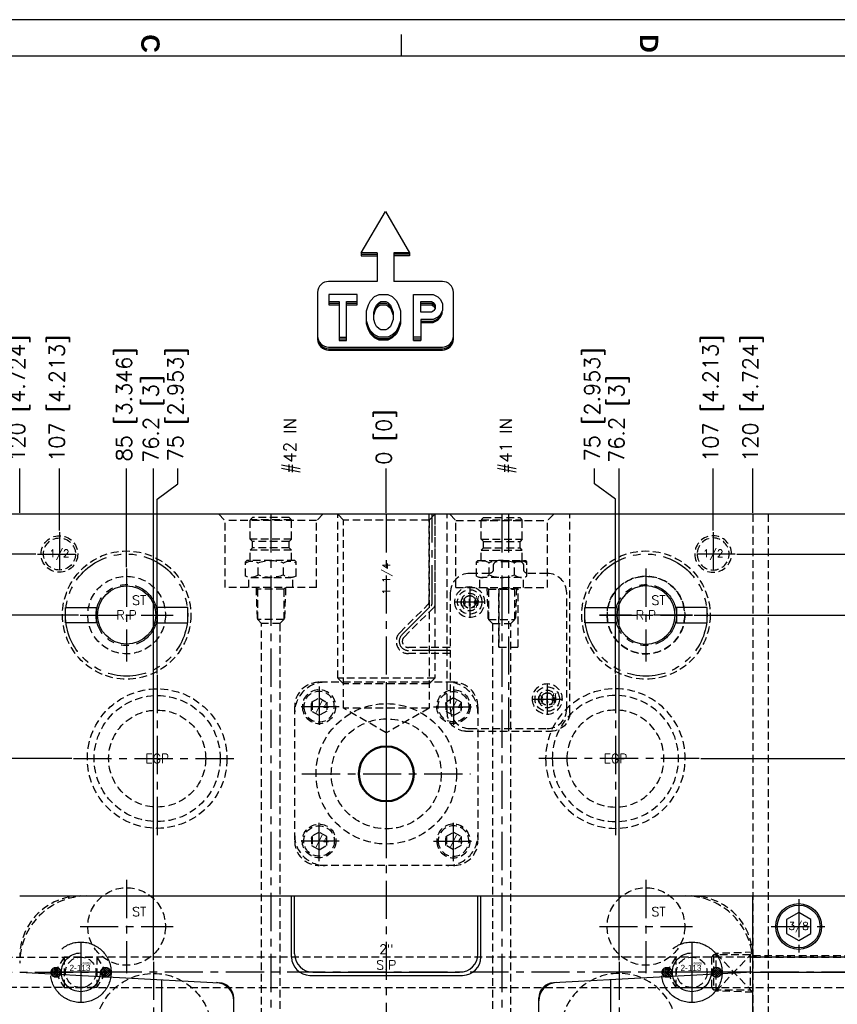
# Model space of a CAD drawing. Extents: x 2651 to 7771, y -1163 to 1075.
# Tile 288 of 490: x 4052 to 4319, y 752 to 1075. Entities that reach past the tile are written whole.
import ezdxf
from ezdxf.enums import TextEntityAlignment as Align

# ---------------------------------------------------------------- set-up
doc = ezdxf.new("R2010")
doc.units = 0
doc.header["$LTSCALE"] = 10
for name, pattern in [('CENTER', [2, 1.25, -0.25, 0.25, -0.25]), ('CNSCEN', [17, 15, -1, 0, -1]), ('CNSHID', [4, 3, -1]), ('HIDDEN', [0.375, 0.25, -0.125]), ('PHANTOM', [2.5, 1.25, -0.25, 0.25, -0.25, 0.25, -0.25])]:
    doc.linetypes.add(name, pattern=pattern)
doc.layers.get('0').update_dxf_attribs({"linetype": 'CONTINUOUS'})
doc.layers.get('Defpoints').update_dxf_attribs({"linetype": 'CONTINUOUS'})
for name, color, linetype in [('9', 3, 'CONTINUOUS'), ('BOX', 4, 'CONTINUOUS'), ('CEN', 1, 'CENTER'), ('COOL', 150, 'HIDDEN'), ('DIM', 3, 'CONTINUOUS'), ('DIVIDE', 5, 'PHANTOM'), ('HIDDEN', 6, 'HIDDEN'), ('PART', 7, 'CONTINUOUS'), ('TEXT', 4, 'CONTINUOUS'), ('WL1-HL', 4, 'CNSHID'), ('WOR1-CL', 1, 'CNSCEN'), ('WOR1-DL', 7, 'CONTINUOUS')]:
    doc.layers.add(name, color=color, linetype=linetype)
doc.layers.add('AM_4', color=7, linetype='CONTINUOUS', lineweight=50)
doc.styles.add('china', font='txt')
doc.styles.add('romanc', font='romanc.shx')
doc.styles.get("Standard").update_dxf_attribs({"font": 'romans.shx'})
doc.dimstyles.new('MM& INCH5', dxfattribs={"dimtxt": 5, "dimasz": 2.5, "dimexe": 1, "dimexo": 0.5, "dimtad": 0, "dimrnd": 1.38778e-17, "dimzin": 9, "dimdsep": 46, "dimtxsty": 'Standard', "dimblk": 'CLOSED', "dimcen": 0, "dimclrd": 3, "dimclre": 3, "dimclrt": 3, "dimazin": 2, "dimtfac": 0.75, "dimtofl": 0, "dimtmove": 0, "dimatfit": 3, "dimfxl": 0, "dimtolj": 1, "dimarcsym": 0})

# ---------------------------------------------------------------- blocks, each defined once
blk = doc.blocks.new('*U1', base_point=(705.47, 989.04))
for p, q in [((705.47, 993.66), (701.47, 991.35)), ((709.47, 991.35), (705.47, 993.66)), ((701.47, 991.35), (701.47, 986.73)), ((709.47, 986.73), (709.47, 991.35)), ((701.47, 986.73), (705.47, 984.42)), ((705.47, 984.42), (709.47, 986.73))]:
    blk.add_line(p, q)
for radius in [7.5, 7]:
    blk.add_circle((705.47, 989.04), radius)
at = {"layer": 'CEN'}
for p, q in [((705.47, 998.04), (705.47, 980.04)), ((696.47, 989.04), (714.47, 989.04))]:
    blk.add_line(p, q, dxfattribs=at)
blk = doc.blocks.new('*X15')
at = {"color": 0}
for p, q in [((823.25, 392.63), (825.03, 394.41)), ((823.36, 392.02), (823.96, 392.62)), ((823.6, 393.68), (823.98, 394.05)), ((823.6, 391.56), (824.66, 392.62)), ((823.95, 391.2), (825.37, 392.62)), ((823.96, 392.62), (825.64, 394.3)), ((824.41, 390.95), (826.08, 392.62)), ((824.66, 392.62), (826.1, 394.06)), ((825, 390.84), (826.78, 392.62)), ((825.37, 392.62), (826.46, 393.71)), ((825.97, 391.1), (826.56, 391.69)), ((826.08, 392.62), (826.71, 393.25)), ((826.78, 392.62), (826.82, 392.66)), ((841.12, 392.82), (842.7, 394.39)), ((841.17, 392.16), (841.63, 392.62)), ((841.39, 391.67), (842.34, 392.62)), ((841.63, 392.62), (843.36, 394.35)), ((841.71, 391.29), (843.05, 392.62)), ((842.14, 391), (843.75, 392.62)), ((842.34, 392.62), (843.85, 394.13)), ((842.69, 390.85), (844.46, 392.62)), ((843.05, 392.62), (844.23, 393.81)), ((843.48, 390.93), (844.58, 392.04)), ((843.75, 392.62), (844.51, 393.38)), ((844.46, 392.62), (844.67, 392.83))]:
    blk.add_line(p, q, dxfattribs=at)
blk = doc.blocks.new('113')
at = {"layer": 'WL1-HL'}
for centre, radius in [((90.98, 1693.88), 9.92), ((90.98, 1693.88), 6.35), ((82.88, 1693.88), 1.62), ((99.07, 1693.88), 1.62)]:
    blk.add_circle(centre, radius, dxfattribs=at)
at = {"layer": 'WOR1-CL'}
for p, q in [((90.98, 1703.85), (90.98, 1683.91)), ((100.95, 1693.88), (81.01, 1693.88))]:
    blk.add_line(p, q, dxfattribs=at)
at = {"layer": 'WL1-HL', "xscale": 0.9064739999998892, "yscale": 0.9064739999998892, "zscale": 0.9064739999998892}
blk.add_blockref('*X15', (-664.99, 1337.98), dxfattribs=at)
at = {"layer": '9', "style": 'china'}
blk.add_text('2-113', height=2, dxfattribs=at).set_placement((87.3, 1694.32))
at = {"layer": 'WOR1-DL', "style": 'china', "oblique": 20}
blk.add_text('ARRK', height=0.8, dxfattribs=at).set_placement((91.2, 1696.42))
blk = doc.blocks.new('*U19', base_point=(246.84, 642.04))
for radius in [6, 5.25]:
    blk.add_circle((246.84, 642.04), radius)
at = {"layer": 'CEN'}
for p, q in [((246.84, 649.24), (246.84, 634.84)), ((239.64, 642.04), (254.04, 642.04))]:
    blk.add_line(p, q, dxfattribs=at)
blk = doc.blocks.new('*U21', base_point=(1919.08, 1659.82))
at = {"layer": 'CEN'}
for p, q in [((1919.08, 1675.06), (1919.08, 1644.58)), ((1903.84, 1659.82), (1934.32, 1659.82))]:
    blk.add_line(p, q, dxfattribs=at)
at = {"layer": 'HIDDEN'}
blk.add_circle((1919.08, 1659.82), 12.7, dxfattribs=at)
at = {"layer": 'PART'}
blk.add_circle((1919.08, 1659.82), 9.53, dxfattribs=at)
blk = doc.blocks.new('*U23', base_point=(2059.08, 1167.82))
at = {"layer": 'CEN'}
for p, q in [((2059.08, 1190.68), (2059.08, 1144.96)), ((2036.22, 1167.82), (2081.94, 1167.82))]:
    blk.add_line(p, q, dxfattribs=at)
at = {"layer": 'HIDDEN'}
blk.add_circle((2059.08, 1167.82), 19.05, dxfattribs=at)
blk = doc.blocks.new('*U24', base_point=(2059.08, 1617.82))
for radius in [22.85, 20.65, 15.88]:
    blk.add_circle((2059.08, 1617.82), radius)
at = {"layer": 'CEN'}
for p, q in [((2059.08, 1645.24), (2059.08, 1590.4)), ((2031.66, 1617.82), (2086.5, 1617.82))]:
    blk.add_line(p, q, dxfattribs=at)
blk = doc.blocks.new('A$C3FB17615')
at = {"layer": 'CEN'}
for p, q in [((0, 15.24), (0, -15.24)), ((-15.24, 0), (15.24, 0))]:
    blk.add_line(p, q, dxfattribs=at)
at = {"layer": 'HIDDEN', "color": 110}
blk.add_circle((0, 0), 12.7, dxfattribs=at)
at = {"layer": 'TEXT'}
blk.add_text('ST', height=3, dxfattribs=at).set_placement((1.8, 3.36))
blk = doc.blocks.new('A$C56154FA4')
at = {"layer": 'CEN'}
for p, q in [((-25, -29.19), (-25, 0)), ((0, 0), (0, -71)), ((-12.7, -23.9), (-12.7, -33.5)), ((-17.5, -28.7), (-7.9, -28.7)), ((-34.88, -39.48), (-25.29, -29.89)), ((-19.05, -44.6), (-32.76, -44.6)), ((12.7, -55.7), (12.7, -65.3)), ((7.9, -60.5), (17.5, -60.5))]:
    blk.add_line(p, q, dxfattribs=at)
for centre, radius, start, end in [((-26, -29.19), 1, 315, 0), ((-32.76, -41.6), 3, 135, 270)]:
    blk.add_arc(centre, radius, start, end, dxfattribs=at)
at = {"layer": 'HIDDEN'}
for p, q in [((-26, -28.77), (-26, 0)), ((-24, -29.6), (-24, 0)), ((-20.05, -65), (-20.05, 0)), ((20.05, -65), (20.05, 0)), ((3.73, -15.54), (-3.73, -15.54)), ((-5, -16.81), (-5, -18.08)), ((5, -18.08), (5, -16.81)), ((-6.27, -19.35), (-12.7, -19.35)), ((12.7, -19.35), (6.27, -19.35)), ((-19.05, -25.7), (-19.05, -63.8)), ((-3.18, -24.43), (-3.18, -43.48)), ((3.17, -24.43), (-3.18, -24.43)), ((-3.15, -43.48), (-3.15, -24.43)), ((3.15, -43.48), (3.15, -24.43)), ((3.17, -43.48), (3.17, -24.43)), ((19.05, -63.8), (19.05, -25.7)), ((-35.59, -38.77), (-26.29, -29.48)), ((-34.17, -40.19), (-24.29, -30.31)), ((-19.05, -43.6), (-32.76, -43.6)), ((-3.18, -43.48), (3.17, -43.48)), ((-19.05, -45.6), (-32.76, -45.6)), ((-12.7, -70.15), (12.7, -70.15)), ((-14.05, -71), (14.05, -71))]:
    blk.add_line(p, q, dxfattribs=at)
at = {"layer": 'HIDDEN', "extrusion": (0, 0, -1)}
for centre, radius in [((12.7, -28.75), 4.95), ((12.7, -28.75), 2.81), ((12.7, -28.7), 2), ((-12.7, -60.5), 4.95), ((-12.7, -60.5), 2.81), ((-12.7, -60.5), 2)]:
    blk.add_circle(centre, radius, dxfattribs=at)
at = {"layer": 'HIDDEN'}
for centre, radius in [((-12.7, -28.7), 4), ((-12.7, -28.7), 2), ((12.7, -60.5), 4), ((12.7, -60.5), 2)]:
    blk.add_circle(centre, radius, dxfattribs=at)
for centre, radius, start, end in [((-3.73, -16.81), 1.27, 90, 180), ((3.73, -16.81), 1.27, 0, 90), ((-12.7, -25.7), 6.35, 90, 180), ((12.7, -25.7), 6.35, 360, 90), ((-27, -28.77), 1, 315, 0), ((-25, -29.6), 1, 315, 0), ((-32.76, -41.6), 4, 135, 270), ((-32.76, -41.6), 2, 135, 270), ((-12.7, -63.8), 6.35, 180, 270), ((12.7, -63.8), 6.35, 270, 0)]:
    blk.add_arc(centre, radius, start, end, dxfattribs=at)
at = {"layer": 'HIDDEN', "extrusion": (0, 0, -1)}
for centre, radius, start, end in [((6.27, -18.08), 1.27, 180, 270), ((-6.27, -18.08), 1.27, 270, 0), ((14.05, -65), 6, 270, 0), ((-14.05, -65), 6, 180, 270)]:
    blk.add_arc(centre, radius, start, end, dxfattribs=at)
at = {"layer": 'TEXT'}
for p in [(-12.7, -28.7), (12.7, -60.5)]:
    blk.add_text('#10', height=2.5, rotation=180, dxfattribs=at).set_placement(p, align=Align.MIDDLE)
blk = doc.blocks.new('FDSFG')
at = {"color": 4}
blk.add_line((2354.35, 1250.01), (2354.35, 1256.01), dxfattribs=at)
at = {"layer": 'BOX', "color": 3}
for points in [[(1944.35, 1260.01), (1944.35, 120.01), (2764.35, 120.01), (2764.35, 1260.01)], [(1954.35, 1250.01), (1954.35, 130.01), (2754.35, 130.01), (2754.35, 1250.01)]]:
    blk.add_lwpolyline(points, close=True, dxfattribs=at)
at = {"color": 4, "char_height": 5, "attachment_point": 1, "rotation": 270}
for s, insert in [('{\\fArial|b1|i0|c0|p34;\\C6;C}', (2288.35, 1256.01)), ('{\\fArial|b1|i0|c0|p34;\\C6;D}', (2424.35, 1256.01))]:
    blk.add_mtext_dynamic_manual_height_columns(s, width=6, gutter_width=12.5, heights=[0], dxfattribs=dict(at, insert=insert))
blk = doc.blocks.new('A$C35902FFC')
at = {"layer": 'DIM'}
for p, q in [((-5.88, 20.49), (-1.93, 27.27)), ((-1.93, 27.27), (2.02, 20.49)), ((-5.88, 20.49), (-5.88, 20.01)), ((-3.31, 20.49), (-5.88, 20.49)), ((-5.88, 20.25), (-3.31, 20.25)), ((-5.88, 20.01), (-3.31, 20.01)), ((-3.31, 20.49), (-3.31, 15.8)), ((2.02, 20.49), (-0.55, 20.49)), ((-0.55, 20.49), (-0.55, 15.8)), ((2.02, 20.25), (-0.55, 20.25)), ((2.02, 20.01), (-0.55, 20.01)), ((2.02, 20.49), (2.02, 20.01)), ((-3.31, 15.8), (-11.23, 15.8)), ((7.38, 15.8), (-0.55, 15.8)), ((-13.03, 14), (-13.03, 6.35)), ((-6.54, 13.69), (-11.22, 13.69)), ((-11.22, 13.69), (-11.22, 11.98)), ((-6.54, 11.98), (-6.54, 13.69)), ((2.68, 6.15), (2.68, 13.69)), ((2.68, 13.69), (5.87, 13.69)), ((5.87, 13.69), (6.63, 13.3)), ((6.63, 13.3), (7, 12.9)), ((7, 12.9), (7.38, 12.18)), ((9.18, 6.35), (9.18, 14)), ((-11.22, 12.49), (-9.48, 12.49)), ((-11.22, 12.25), (-9.48, 12.25)), ((-11.22, 11.98), (-9.48, 11.98)), ((-9.48, 12.49), (-9.48, 6.15)), ((-8.28, 12.49), (-6.54, 12.49)), ((-8.28, 6.15), (-8.28, 12.49)), ((-8.28, 12.25), (-6.54, 12.25)), ((-8.28, 11.98), (-6.54, 11.98)), ((3.88, 12.49), (5.58, 12.49)), ((3.88, 10.76), (3.88, 12.49)), ((3.88, 12.25), (5.58, 12.25)), ((3.88, 11.98), (5.58, 11.98)), ((5.58, 12.49), (5.9, 12.33)), ((5.58, 12.25), (5.9, 12.09)), ((5.58, 11.98), (5.9, 11.82)), ((5.9, 12.33), (6.01, 12.21)), ((5.9, 12.09), (6.01, 11.97)), ((5.9, 11.82), (6.01, 11.7)), ((6.01, 12.21), (6.18, 11.89)), ((6.01, 11.97), (6.18, 11.65)), ((6.01, 11.7), (6.18, 11.38)), ((6.18, 11.36), (6.01, 11.04)), ((6.18, 11.89), (6.18, 11.36)), ((7.38, 12.18), (7.38, 11.07)), ((5.58, 10.76), (3.88, 10.76)), ((5.9, 10.92), (5.58, 10.76)), ((6.63, 9.94), (5.87, 9.56)), ((6.01, 11.04), (5.9, 10.92)), ((7, 10.35), (6.63, 9.94)), ((7.38, 11.07), (7, 10.35)), ((5.87, 9.56), (3.88, 9.56)), ((3.88, 9.56), (3.88, 6.15)), ((-9.48, 6.66), (-8.28, 6.66)), ((3.88, 6.66), (2.68, 6.66)), ((-11.23, 5.06), (7.38, 5.06)), ((-9.48, 6.42), (-8.28, 6.42)), ((-9.48, 6.15), (-8.28, 6.15)), ((2.68, 6.42), (3.88, 6.42)), ((2.68, 6.15), (3.88, 6.15)), ((-11.23, 4.79), (7.38, 4.79)), ((-11.23, 4.55), (7.38, 4.55))]:
    blk.add_line(p, q, dxfattribs=at)
for points in [[(-1.56, 6.66), (-2.94, 6.66), (-3.7, 7.04), (-4.37, 7.74), (-4.71, 8.39), (-5.04, 9.37), (-5.04, 10.98), (-4.71, 11.95), (-4.37, 12.63), (-3.7, 13.31), (-2.94, 13.69), (-1.56, 13.69), (-0.83, 13.31), (-0.13, 12.63), (0.19, 11.94), (0.52, 10.98), (0.52, 9.37), (0.19, 8.4), (-0.13, 7.74), (-0.83, 7.04)], [(-1.85, 7.86), (-2.66, 7.86), (-2.98, 8.02), (-3.39, 8.44), (-3.61, 8.87), (-3.85, 9.57), (-3.85, 10.78), (-3.61, 11.48), (-3.39, 11.92), (-2.99, 12.32), (-2.66, 12.49), (-1.85, 12.49), (-1.54, 12.33), (-1.12, 11.93), (-0.92, 11.49), (-0.68, 10.78), (-0.68, 9.57), (-0.92, 8.86), (-1.12, 8.44), (-1.54, 8.02)]]:
    blk.add_lwpolyline(points, close=True, dxfattribs=at)
for points in [[(-3.85, 9.82), (-3.85, 10.52), (-3.61, 11.23), (-3.39, 11.67), (-2.99, 12.07), (-2.66, 12.23), (-1.85, 12.23), (-1.54, 12.07), (-1.12, 11.67), (-0.92, 11.24), (-0.68, 10.52), (-0.68, 9.82)], [(-3.85, 9.58), (-3.85, 10.28), (-3.61, 10.99), (-3.39, 11.43), (-2.99, 11.83), (-2.66, 11.99), (-1.85, 11.99), (-1.54, 11.83), (-1.12, 11.43), (-0.92, 11), (-0.68, 10.28), (-0.68, 9.58)], [(7.38, 11.67), (7.38, 11.07)], [(-1.56, 6.4), (-2.94, 6.4), (-3.7, 6.78), (-4.37, 7.48), (-4.71, 8.14), (-5.04, 9.11), (-5.04, 10.21)], [(-1.56, 6.16), (-2.94, 6.16), (-3.7, 6.54), (-4.37, 7.24), (-4.71, 7.9), (-5.04, 8.87), (-5.04, 9.97)], [(0.52, 10.21), (0.52, 9.11), (0.19, 8.15), (-0.13, 7.48), (-0.83, 6.78), (-1.56, 6.4)], [(0.52, 9.97), (0.52, 8.87), (0.19, 7.91), (-0.13, 7.24), (-0.83, 6.54), (-1.56, 6.16)], [(3.88, 9.32), (5.87, 9.32), (6.63, 9.7), (7, 10.11), (7.38, 10.83)], [(3.88, 9.08), (5.87, 9.08), (6.63, 9.46), (7, 9.87), (7.38, 10.59)]]:
    blk.add_lwpolyline(points, dxfattribs=at)
for centre, start, end in [((-11.23, 14), 90, 180), ((7.38, 14), 0, 90), ((-11.23, 6.86), 180, 270), ((-11.23, 6.59), 180, 270), ((7.38, 6.86), 270, 0), ((7.38, 6.59), 270, 0), ((-11.23, 6.35), 180, 270), ((7.38, 6.35), 270, 0)]:
    blk.add_arc(centre, 1.8, start, end, dxfattribs=at)
blk = doc.blocks.new('*D108')
at = {"layer": 'Defpoints', "color": 0}
for p in [(4171.68, 927.64), (4171.68, 912.64), (4171.68, 387.64)]:
    blk.add_point(p, dxfattribs=at)
at = {"layer": 'DIM', "color": 3, "lineweight": -2}
blk.add_line((4171.68, 913.14), (4171.68, 927.64), dxfattribs=at)
at = {"layer": 'DIM', "color": 3, "insert": (4171.68, 937.91), "char_height": 5, "attachment_point": 5, "rotation": 90}
blk.add_mtext('\\A1;0 [0]', dxfattribs=at)
blk = doc.blocks.new('_Closed')
at = {"color": 0, "linetype": 'ByBlock', "lineweight": -2}
for p, q in [((-1, 0.17), (0, 0)), ((-1, 0.17), (-1, -0.17)), ((0, 0), (-1, -0.17)), ((0, 0), (-1, 0))]:
    blk.add_line(p, q, dxfattribs=at)
blk = doc.blocks.new('*D109')
at = {"layer": 'Defpoints', "color": 0}
for p in [(4086.68, 927.64), (4086.68, 894.88), (4171.68, 387.64)]:
    blk.add_point(p, dxfattribs=at)
at = {"layer": 'DIM', "color": 3, "lineweight": -2}
blk.add_line((4086.68, 895.38), (4086.68, 927.64), dxfattribs=at)
at = {"layer": 'DIM', "color": 3, "insert": (4086.68, 948.62), "char_height": 5, "attachment_point": 5, "rotation": 90}
blk.add_mtext('\\A1;85 [3.346]', dxfattribs=at)
blk = doc.blocks.new('*D110')
at = {"layer": 'Defpoints', "color": 0}
for p in [(4064.68, 927.64), (4064.68, 906.84), (4171.68, 387.64)]:
    blk.add_point(p, dxfattribs=at)
at = {"layer": 'DIM', "color": 3, "lineweight": -2}
blk.add_line((4064.68, 907.34), (4064.68, 927.64), dxfattribs=at)
at = {"layer": 'DIM', "color": 3, "insert": (4064.68, 950.65), "char_height": 5, "attachment_point": 5, "rotation": 90}
blk.add_mtext('\\A1;107 [4.213]', dxfattribs=at)
blk = doc.blocks.new('*D111')
at = {"layer": 'Defpoints', "color": 0}
for p in [(4051.68, 927.64), (4051.68, 912.64), (4171.68, 387.64)]:
    blk.add_point(p, dxfattribs=at)
at = {"layer": 'DIM', "color": 3, "lineweight": -2}
blk.add_line((4051.68, 913.14), (4051.68, 927.64), dxfattribs=at)
at = {"layer": 'DIM', "color": 3, "insert": (4051.68, 950.65), "char_height": 5, "attachment_point": 5, "rotation": 90}
blk.add_mtext('\\A1;120 [4.724]', dxfattribs=at)
blk = doc.blocks.new('*D112')
at = {"layer": 'Defpoints', "color": 0}
for p in [(3974.68, 927.64), (3974.68, 892.82), (4171.68, 387.64)]:
    blk.add_point(p, dxfattribs=at)
at = {"layer": 'DIM', "color": 3, "lineweight": -2}
blk.add_line((3974.68, 893.32), (3974.68, 927.64), dxfattribs=at)
at = {"layer": 'DIM', "color": 3, "insert": (3974.68, 950.65), "char_height": 5, "attachment_point": 5, "rotation": 90}
blk.add_mtext('\\A1;197 [7.756]', dxfattribs=at)
blk = doc.blocks.new('*D113')
at = {"layer": 'Defpoints', "color": 0}
for p in [(3966.68, 927.64), (3971.68, 807.17), (4171.68, 387.64)]:
    blk.add_point(p, dxfattribs=at)
at = {"layer": 'DIM', "color": 3, "lineweight": -2}
for p, q in [((3966.68, 922.64), (3966.68, 927.64)), ((3971.68, 917.64), (3966.68, 922.64)), ((3971.68, 807.67), (3971.68, 917.64))]:
    blk.add_line(p, q, dxfattribs=at)
at = {"layer": 'DIM', "color": 3, "insert": (3966.68, 951.01), "char_height": 5, "attachment_point": 5, "rotation": 90}
blk.add_mtext('\\A1;200 [7.874]', dxfattribs=at)
blk = doc.blocks.new('*D114')
at = {"layer": 'Defpoints', "color": 0}
for p in [(3931.68, 927.64), (3931.68, 912.64), (4171.68, 387.64)]:
    blk.add_point(p, dxfattribs=at)
at = {"layer": 'DIM', "color": 3, "lineweight": -2}
blk.add_line((3931.68, 913.14), (3931.68, 927.64), dxfattribs=at)
at = {"layer": 'DIM', "color": 3, "insert": (3931.68, 951.01), "char_height": 5, "attachment_point": 5, "rotation": 90}
blk.add_mtext('\\A1;240 [9.449]', dxfattribs=at)
blk = doc.blocks.new('*D115')
at = {"layer": 'Defpoints', "color": 0}
for p in [(3896.68, 927.64), (3896.68, 910.64), (4171.68, 387.64)]:
    blk.add_point(p, dxfattribs=at)
at = {"layer": 'DIM', "color": 3, "lineweight": -2}
blk.add_line((3896.68, 911.14), (3896.68, 927.64), dxfattribs=at)
at = {"layer": 'DIM', "color": 3, "insert": (3896.68, 953.39), "char_height": 5, "attachment_point": 5, "rotation": 90}
blk.add_mtext('\\A1;275 [10.827]', dxfattribs=at)
blk = doc.blocks.new('*D116')
at = {"layer": 'Defpoints', "color": 0}
for p in [(4278.68, 927.64), (4278.68, 906.84), (4171.68, 387.64)]:
    blk.add_point(p, dxfattribs=at)
at = {"layer": 'DIM', "color": 3, "lineweight": -2}
blk.add_line((4278.68, 907.34), (4278.68, 927.64), dxfattribs=at)
at = {"layer": 'DIM', "color": 3, "insert": (4278.68, 950.65), "char_height": 5, "attachment_point": 5, "rotation": 90}
blk.add_mtext('\\A1;107 [4.213]', dxfattribs=at)
blk = doc.blocks.new('*D117')
at = {"layer": 'Defpoints', "color": 0}
for p in [(4291.68, 927.64), (4291.68, 912.64), (4171.68, 387.64)]:
    blk.add_point(p, dxfattribs=at)
at = {"layer": 'DIM', "color": 3, "lineweight": -2}
blk.add_line((4291.68, 913.14), (4291.68, 927.64), dxfattribs=at)
at = {"layer": 'DIM', "color": 3, "insert": (4291.68, 950.65), "char_height": 5, "attachment_point": 5, "rotation": 90}
blk.add_mtext('\\A1;120 [4.724]', dxfattribs=at)
blk = doc.blocks.new('*D118')
at = {"layer": 'Defpoints', "color": 0}
for p in [(4368.68, 927.64), (4368.68, 892.82), (4171.68, 387.64)]:
    blk.add_point(p, dxfattribs=at)
at = {"layer": 'DIM', "color": 3, "lineweight": -2}
blk.add_line((4368.68, 893.32), (4368.68, 927.64), dxfattribs=at)
at = {"layer": 'DIM', "color": 3, "insert": (4368.68, 950.65), "char_height": 5, "attachment_point": 5, "rotation": 90}
blk.add_mtext('\\A1;197 [7.756]', dxfattribs=at)
blk = doc.blocks.new('*D119')
at = {"layer": 'Defpoints', "color": 0}
for p in [(4376.68, 927.64), (4371.68, 807.17), (4171.68, 387.64)]:
    blk.add_point(p, dxfattribs=at)
at = {"layer": 'DIM', "color": 3, "lineweight": -2}
for p, q in [((4376.68, 922.64), (4376.68, 927.64)), ((4371.68, 917.64), (4376.68, 922.64)), ((4371.68, 807.67), (4371.68, 917.64))]:
    blk.add_line(p, q, dxfattribs=at)
at = {"layer": 'DIM', "color": 3, "insert": (4376.68, 951.01), "char_height": 5, "attachment_point": 5, "rotation": 90}
blk.add_mtext('\\A1;200 [7.874]', dxfattribs=at)
blk = doc.blocks.new('*D120')
at = {"layer": 'Defpoints', "color": 0}
for p in [(4411.68, 927.64), (4411.68, 912.64), (4171.68, 387.64)]:
    blk.add_point(p, dxfattribs=at)
at = {"layer": 'DIM', "color": 3, "lineweight": -2}
blk.add_line((4411.68, 913.14), (4411.68, 927.64), dxfattribs=at)
at = {"layer": 'DIM', "color": 3, "insert": (4411.68, 951.01), "char_height": 5, "attachment_point": 5, "rotation": 90}
blk.add_mtext('\\A1;240 [9.449]', dxfattribs=at)
blk = doc.blocks.new('*D121')
at = {"layer": 'Defpoints', "color": 0}
for p in [(4446.68, 927.64), (4446.68, 910.64), (4171.68, 387.64)]:
    blk.add_point(p, dxfattribs=at)
at = {"layer": 'DIM', "color": 3, "lineweight": -2}
blk.add_line((4446.68, 911.14), (4446.68, 927.64), dxfattribs=at)
at = {"layer": 'DIM', "color": 3, "insert": (4446.68, 953.39), "char_height": 5, "attachment_point": 5, "rotation": 90}
blk.add_mtext('\\A1;275 [10.827]', dxfattribs=at)
blk = doc.blocks.new('*D122')
at = {"layer": 'Defpoints', "color": 0}
for p in [(3881, 912.64), (3898.68, 912.64), (4171.68, 387.64)]:
    blk.add_point(p, dxfattribs=at)
at = {"layer": 'DIM', "color": 3, "lineweight": -2}
blk.add_line((3898.18, 912.64), (3881, 912.64), dxfattribs=at)
at = {"layer": 'DIM', "color": 3, "insert": (3855.26, 912.64), "char_height": 5, "attachment_point": 5}
blk.add_mtext('\\A1;525 [20.669]', dxfattribs=at)
blk = doc.blocks.new('*D123')
at = {"layer": 'Defpoints', "color": 0}
for p in [(3857.84, 862.64), (3869.98, 862.64), (4171.68, 387.64)]:
    blk.add_point(p, dxfattribs=at)
at = {"layer": 'DIM', "color": 3, "lineweight": -2}
blk.add_line((3869.48, 862.64), (3857.84, 862.64), dxfattribs=at)
at = {"layer": 'DIM', "color": 3, "insert": (3832.1, 862.64), "char_height": 5, "attachment_point": 5}
blk.add_mtext('\\A1;475 [18.701]', dxfattribs=at)
blk = doc.blocks.new('*D124')
at = {"layer": 'Defpoints', "color": 0}
for p in [(3941.5, 859.64), (3857.84, 854.64), (4171.68, 387.64)]:
    blk.add_point(p, dxfattribs=at)
at = {"layer": 'DIM', "color": 3, "lineweight": -2}
for p, q in [((3867.84, 859.64), (3862.84, 854.64)), ((3941, 859.64), (3867.84, 859.64)), ((3862.84, 854.64), (3857.84, 854.64))]:
    blk.add_line(p, q, dxfattribs=at)
at = {"layer": 'DIM', "color": 3, "insert": (3832.1, 854.64), "char_height": 5, "attachment_point": 5}
blk.add_mtext('\\A1;472 [18.583]', dxfattribs=at)
blk = doc.blocks.new('*D125')
at = {"layer": 'Defpoints', "color": 0}
for p in [(3870.05, 797.64), (3962.16, 797.64), (4171.68, 387.64)]:
    blk.add_point(p, dxfattribs=at)
at = {"layer": 'DIM', "color": 3, "lineweight": -2}
blk.add_line((3961.66, 797.64), (3870.05, 797.64), dxfattribs=at)
at = {"layer": 'DIM', "color": 3, "insert": (3844.3, 797.64), "char_height": 5, "attachment_point": 5}
blk.add_mtext('\\A1;410 [16.142]', dxfattribs=at)
blk = doc.blocks.new('*D126')
at = {"layer": 'Defpoints', "color": 0}
for p in [(3870.05, 832.64), (4069.26, 832.64), (4171.68, 387.64)]:
    blk.add_point(p, dxfattribs=at)
at = {"layer": 'DIM', "color": 3, "lineweight": -2}
blk.add_line((4068.76, 832.64), (3870.05, 832.64), dxfattribs=at)
at = {"layer": 'DIM', "color": 3, "insert": (3846.68, 832.64), "char_height": 5, "attachment_point": 5}
blk.add_mtext('\\A1;445 [17.52]', dxfattribs=at)
blk = doc.blocks.new('*D127')
at = {"layer": 'Defpoints', "color": 0}
for p in [(3857.84, 879.64), (4071.44, 879.64), (4171.68, 387.64)]:
    blk.add_point(p, dxfattribs=at)
at = {"layer": 'DIM', "color": 3, "lineweight": -2}
blk.add_line((4070.94, 879.64), (3857.84, 879.64), dxfattribs=at)
at = {"layer": 'DIM', "color": 3, "insert": (3834.48, 879.64), "char_height": 5, "attachment_point": 5}
blk.add_mtext('\\A1;492 [19.37]', dxfattribs=at)
blk = doc.blocks.new('*D128')
at = {"layer": 'Defpoints', "color": 0}
for p in [(3857.84, 899.64), (4057.48, 899.64), (4171.68, 387.64)]:
    blk.add_point(p, dxfattribs=at)
at = {"layer": 'DIM', "color": 3, "lineweight": -2}
blk.add_line((4056.98, 899.64), (3857.84, 899.64), dxfattribs=at)
at = {"layer": 'DIM', "color": 3, "insert": (3832.1, 899.64), "char_height": 5, "attachment_point": 5}
blk.add_mtext('\\A1;512 [20.157]', dxfattribs=at)
blk = doc.blocks.new('*D130')
at = {"layer": 'Defpoints', "color": 0}
for p in [(3870.05, 762.64), (3896.68, 762.64), (4171.68, 387.64)]:
    blk.add_point(p, dxfattribs=at)
at = {"layer": 'DIM', "color": 3, "lineweight": -2}
blk.add_line((3896.18, 762.64), (3870.05, 762.64), dxfattribs=at)
at = {"layer": 'DIM', "color": 3, "insert": (3844.3, 762.64), "char_height": 5, "attachment_point": 5}
blk.add_mtext('\\A1;375 [14.764]', dxfattribs=at)
blk = doc.blocks.new('*D156')
at = {"layer": 'Defpoints', "color": 0}
for p in [(4095.48, 927.64), (4095.48, 766.1), (4171.68, 387.64)]:
    blk.add_point(p, dxfattribs=at)
at = {"layer": 'DIM', "color": 3, "lineweight": -2}
blk.add_line((4095.48, 766.6), (4095.48, 927.64), dxfattribs=at)
at = {"layer": 'DIM', "color": 3, "insert": (4095.48, 943.86), "char_height": 5, "attachment_point": 5, "rotation": 90}
blk.add_mtext('\\A1;76.2 [3]', dxfattribs=at)
blk = doc.blocks.new('*D157')
at = {"layer": 'Defpoints', "color": 0}
for p in [(4103.48, 927.64), (4096.68, 860.06), (4171.68, 387.64)]:
    blk.add_point(p, dxfattribs=at)
at = {"layer": 'DIM', "color": 3, "lineweight": -2}
for p, q in [((4103.48, 922.64), (4103.48, 927.64)), ((4096.68, 917.64), (4103.48, 922.64)), ((4096.68, 860.56), (4096.68, 917.64))]:
    blk.add_line(p, q, dxfattribs=at)
at = {"layer": 'DIM', "color": 3, "insert": (4103.48, 948.62), "char_height": 5, "attachment_point": 5, "rotation": 90}
blk.add_mtext('\\A1;75 [2.953]', dxfattribs=at)
blk = doc.blocks.new('*D158')
at = {"layer": 'Defpoints', "color": 0}
for p in [(4247.88, 927.64), (4247.88, 766.1), (4171.68, 387.64)]:
    blk.add_point(p, dxfattribs=at)
at = {"layer": 'DIM', "color": 3, "lineweight": -2}
blk.add_line((4247.88, 766.6), (4247.88, 927.64), dxfattribs=at)
at = {"layer": 'DIM', "color": 3, "insert": (4247.88, 943.86), "char_height": 5, "attachment_point": 5, "rotation": 90}
blk.add_mtext('\\A1;76.2 [3]', dxfattribs=at)
blk = doc.blocks.new('*D159')
at = {"layer": 'Defpoints', "color": 0}
for p in [(4239.88, 927.64), (4246.68, 860.06), (4171.68, 387.64)]:
    blk.add_point(p, dxfattribs=at)
at = {"layer": 'DIM', "color": 3, "lineweight": -2}
for p, q in [((4239.88, 922.64), (4239.88, 927.64)), ((4246.68, 917.64), (4239.88, 922.64)), ((4246.68, 860.56), (4246.68, 917.64))]:
    blk.add_line(p, q, dxfattribs=at)
at = {"layer": 'DIM', "color": 3, "insert": (4239.88, 948.62), "char_height": 5, "attachment_point": 5, "rotation": 90}
blk.add_mtext('\\A1;75 [2.953]', dxfattribs=at)
blk = doc.blocks.new('*D160')
at = {"layer": 'Defpoints', "color": 0}
for p in [(4381.21, 797.64), (4473.32, 797.64), (4171.68, 387.64)]:
    blk.add_point(p, dxfattribs=at)
at = {"layer": 'DIM', "color": 3, "lineweight": -2}
blk.add_line((4381.71, 797.64), (4473.32, 797.64), dxfattribs=at)
at = {"layer": 'DIM', "color": 3, "insert": (4499.07, 797.64), "char_height": 5, "attachment_point": 5}
blk.add_mtext('\\A1;410 [16.142]', dxfattribs=at)
blk = doc.blocks.new('*D161')
at = {"layer": 'Defpoints', "color": 0}
for p in [(4274.1, 832.64), (4473.32, 832.64), (4171.68, 387.64)]:
    blk.add_point(p, dxfattribs=at)
at = {"layer": 'DIM', "color": 3, "lineweight": -2}
blk.add_line((4274.6, 832.64), (4473.32, 832.64), dxfattribs=at)
at = {"layer": 'DIM', "color": 3, "insert": (4496.68, 832.64), "char_height": 5, "attachment_point": 5}
blk.add_mtext('\\A1;445 [17.52]', dxfattribs=at)
blk = doc.blocks.new('*D162')
at = {"layer": 'Defpoints', "color": 0}
for p in [(4271.92, 879.64), (4485.53, 879.64), (4171.68, 387.64)]:
    blk.add_point(p, dxfattribs=at)
at = {"layer": 'DIM', "color": 3, "lineweight": -2}
blk.add_line((4272.42, 879.64), (4485.53, 879.64), dxfattribs=at)
at = {"layer": 'DIM', "color": 3, "insert": (4508.89, 879.64), "char_height": 5, "attachment_point": 5}
blk.add_mtext('\\A1;492 [19.37]', dxfattribs=at)
blk = doc.blocks.new('*D163')
at = {"layer": 'Defpoints', "color": 0}
for p in [(4285.88, 899.64), (4485.53, 899.64), (4171.68, 387.64)]:
    blk.add_point(p, dxfattribs=at)
at = {"layer": 'DIM', "color": 3, "lineweight": -2}
blk.add_line((4286.38, 899.64), (4485.53, 899.64), dxfattribs=at)
at = {"layer": 'DIM', "color": 3, "insert": (4511.27, 899.64), "char_height": 5, "attachment_point": 5}
blk.add_mtext('\\A1;512 [20.157]', dxfattribs=at)
blk = doc.blocks.new('*D165')
at = {"layer": 'Defpoints', "color": 0}
for p in [(4446.68, 762.64), (4473.32, 762.64), (4171.68, 387.64)]:
    blk.add_point(p, dxfattribs=at)
at = {"layer": 'DIM', "color": 3, "lineweight": -2}
blk.add_line((4447.18, 762.64), (4473.32, 762.64), dxfattribs=at)
at = {"layer": 'DIM', "color": 3, "insert": (4499.07, 762.64), "char_height": 5, "attachment_point": 5}
blk.add_mtext('\\A1;375 [14.764]', dxfattribs=at)
blk = doc.blocks.new('*D190')
at = {"layer": 'Defpoints', "color": 0}
for p in [(4401.86, 859.64), (4485.53, 859.64), (4171.68, 387.64)]:
    blk.add_point(p, dxfattribs=at)
at = {"layer": 'DIM', "color": 3, "lineweight": -2}
blk.add_line((4402.36, 859.64), (4485.53, 859.64), dxfattribs=at)
at = {"layer": 'DIM', "color": 3, "insert": (4511.27, 859.64), "char_height": 5, "attachment_point": 5}
blk.add_mtext('\\A1;472 [18.583]', dxfattribs=at)
blk = doc.blocks.new('*U32', base_point=(1786.83, 913.03))
for p, q in [((1786.83, 915.91), (1784.33, 914.47)), ((1789.33, 914.47), (1786.83, 915.91)), ((1784.33, 914.47), (1784.33, 911.58)), ((1789.33, 911.58), (1789.33, 914.47)), ((1784.33, 911.58), (1786.83, 910.14)), ((1786.83, 910.14), (1789.33, 911.58))]:
    blk.add_line(p, q)
for radius in [5.5, 5]:
    blk.add_circle((1786.83, 913.03), radius)
at = {"layer": 'CEN'}
for p, q in [((1786.83, 919.63), (1786.83, 906.43)), ((1780.23, 913.03), (1793.43, 913.03))]:
    blk.add_line(p, q, dxfattribs=at)
blk = doc.blocks.new('A$C3EAE2767')
at = {"layer": 'AM_4'}
blk.add_circle((0, 0), 9, dxfattribs=at)
at = {"layer": 'CEN'}
for p, q in [((0, 27.6), (0, -27.6)), ((-27.6, 0), (27.6, 0))]:
    blk.add_line(p, q, dxfattribs=at)
at = {"layer": 'HIDDEN'}
for p, q in [((22, 30), (-22, 30)), ((-30, 22), (-30, -22)), ((30, 22), (30, -22)), ((22, -30), (-22, -30))]:
    blk.add_line(p, q, dxfattribs=at)
for radius in [23, 18]:
    blk.add_circle((0, 0), radius, dxfattribs=at)
for centre, radius, start, end in [((-20, 20), 10, 90, 180), ((-22, 22), 8, 90, 180), ((20, 20), 10, 0, 90), ((22, 22), 8, 0, 90), ((-20, -20), 10, 180, 270), ((-22, -22), 8, 180, 270), ((20, -20), 10, 270, 0), ((22, -22), 8, 270, 0)]:
    blk.add_arc(centre, radius, start, end, dxfattribs=at)
at = {"layer": 'HIDDEN', "xscale": -1}
blk.add_blockref('*U32', (-22, 22), dxfattribs=at)
at = {"layer": 'HIDDEN'}
blk.add_blockref('*U32', (22, 22), dxfattribs=at)
at = {"layer": 'HIDDEN', "rotation": 180}
blk.add_blockref('*U32', (-22, -22), dxfattribs=at)
at = {"layer": 'HIDDEN', "xscale": -1, "rotation": 180}
blk.add_blockref('*U32', (22, -22), dxfattribs=at)
at = {"layer": 'TEXT'}
for p in [(-22, 22), (22, 22), (-22, -22), (22, -22)]:
    blk.add_text('1/4', height=2.5, dxfattribs=at).set_placement(p, align=Align.MIDDLE)
blk = doc.blocks.new('A$C5AB75B32')
at = {"layer": 'DIM'}
blk.add_blockref('A$C3EAE2767', (0, 0), dxfattribs=at)
blk = doc.blocks.new('fghdddd')
at = {"layer": 'COOL'}
for p, q in [((-3460.77, 1229.38), (-3460.77, 1199.38)), ((-3460.77, 1229.38), (-3438.77, 1229.38)), ((-3436.77, 1231.38), (-3438.77, 1229.38)), ((-3438.77, 1229.38), (-3438.77, 1199.38)), ((-3457.04, 1222.63), (-3452.28, 1222.63)), ((-3451.88, 1222.23), (-3452.28, 1222.63)), ((-3451.88, 1222.23), (-3451.88, 1206.52)), ((-3460.77, 1221.54), (-3457.45, 1221.54)), ((-3457.45, 1207.87), (-3457.45, 1220.88)), ((-3451.88, 1221.11), (-3448.53, 1221.11)), ((-3448.53, 1221.11), (-3448.53, 1207.65)), ((-3448.53, 1221.11), (-3447.76, 1220.34)), ((-3447.76, 1220.37), (-3445.67, 1220.37)), ((-3447.76, 1220.34), (-3447.76, 1208.38)), ((-3444.91, 1221.11), (-3445.67, 1220.34)), ((-3445.67, 1220.34), (-3445.67, 1208.38)), ((-3444.91, 1221.11), (-3444.91, 1207.65)), ((-3444.91, 1221.11), (-3438.53, 1221.11)), ((-3438.53, 1221.11), (-3437.77, 1220.34)), ((-3438.53, 1221.11), (-3438.53, 1207.65)), ((-3437.77, 1220.34), (-3437.77, 1208.41)), ((-3456.64, 1218.5), (-3452.67, 1218.5)), ((-3456.64, 1210.25), (-3452.67, 1210.25)), ((-3460.77, 1207.21), (-3457.45, 1207.21)), ((-3457.04, 1206.13), (-3452.28, 1206.13)), ((-3452.28, 1206.13), (-3451.88, 1206.52)), ((-3451.88, 1207.65), (-3448.53, 1207.65)), ((-3448.53, 1207.65), (-3447.79, 1208.38)), ((-3447.79, 1208.38), (-3445.65, 1208.38)), ((-3444.91, 1207.65), (-3445.65, 1208.38)), ((-3444.91, 1207.65), (-3438.53, 1207.65)), ((-3438.53, 1207.65), (-3437.77, 1208.41)), ((-3460.77, 1199.38), (-3438.77, 1199.38)), ((-3436.77, 1197.38), (-3438.77, 1199.38))]:
    blk.add_line(p, q, dxfattribs=at)
at = {"layer": 'COOL', "color": 1, "linetype": 'CENTER'}
blk.add_line((-3436.77, 1214.38), (-3460.77, 1214.38), dxfattribs=at)
at = {"layer": 'COOL'}
for centre, radius, start, end in [((-3453.53, 1220.88), 3.92, 153.6082, 217.3856), ((-3455.97, 1220.56), 3.89, 327.972, 32.028), ((-3446.32, 1214.38), 11.11, 158.2132, 201.7867), ((-3462.99, 1214.38), 11.11, 338.2133, 21.7868), ((-3453.53, 1207.87), 3.92, 142.6141, 206.3915), ((-3455.97, 1208.19), 3.89, 327.972, 32.028)]:
    blk.add_arc(centre, radius, start, end, dxfattribs=at)

msp = doc.modelspace()

# ---------------------------------------------------------------- linework, layer by layer
for p, q in [((4444.684, 912.642), (3898.684, 912.642)), ((4051.684, 787.642), (4291.684, 787.642)), ((4140.684, 767.642), (4140.684, 787.642)), ((4141.684, 768.642), (4141.684, 787.642)), ((4201.684, 768.642), (4201.684, 787.642)), ((4202.684, 767.642), (4202.684, 787.642)), ((4291.684, 587.642), (4291.684, 787.642)), ((4291.684, 787.642), (4446.684, 787.642)), ((4051.684, 762.642), (4116.999, 759.219)), ((4146.684, 761.642), (4196.684, 761.642)), ((4147.684, 762.642), (4195.684, 762.642)), ((4291.684, 762.642), (4226.369, 759.219)), ((4291.684, 762.642), (4446.684, 762.642)), ((4098.192, 749.174), (4098.192, 760.205)), ((4245.176, 749.174), (4245.176, 760.205)), ((4121.737, 748.291), (4121.737, 754.226)), ((4221.631, 748.291), (4221.631, 754.226))]:
    msp.add_line(p, q)
for centre, radius, start, end in [((4146.684, 767.642), 6, 180, 270), ((4147.684, 768.642), 6, 180, 270), ((4195.684, 768.642), 6, 270, 0), ((4195.684, 768.642), 6, 270, 0), ((4196.684, 767.642), 6, 270, 0), ((4196.684, 767.642), 6, 270, 0), ((4115.737, 753.277), 6, 0, 87), ((4116.737, 754.226), 5, 0, 87), ((4227.631, 753.277), 6, 93, 180), ((4226.631, 754.226), 5, 93, 180)]:
    msp.add_arc(centre, radius, start, end)
at = {"layer": 'CEN', "color": 2}
msp.add_line((4171.684, 912.642), (4171.684, -137.358), dxfattribs=at)
at = {"layer": 'CEN'}
for p, q in [((4171.684, 912.642), (4171.684, 841.059)), ((4086.684, 894.882), (4086.684, 864.402)), ((4071.444, 879.642), (4101.924, 879.642))]:
    msp.add_line(p, q, dxfattribs=at)
at = {"layer": 'COOL', "color": 1, "linetype": 'CENTER'}
for p, q in [((4133.884, 888.642), (4133.884, 697.91)), ((4209.476, 888.642), (4209.478, 697.91)), ((3896.684, 762.642), (4079.836, 762.642)), ((4291.684, 762.642), (4063.313, 762.642)), ((4446.684, 762.642), (4263.532, 762.642))]:
    msp.add_line(p, q, dxfattribs=at)
at = {"layer": 'COOL'}
for p, q in [((4066.2, 767.642), (4066.2, 757.642)), ((4076.949, 767.642), (4076.949, 757.642)), ((4266.419, 767.642), (4266.419, 757.642))]:
    msp.add_line(p, q, dxfattribs=at)
for points in [[(4138.734, 888.642), (4138.184, 888.092), (4129.584, 888.092), (4129.034, 888.642)], [(4129.034, 888.642), (4129.375, 878.642), (4129.584, 878.433)], [(4138.184, 888.092), (4138.184, 878.224), (4129.584, 878.224), (4129.584, 888.092)], [(4138.734, 888.642), (4138.393, 878.642), (4138.184, 878.433)], [(4204.626, 888.642), (4205.176, 888.092), (4213.776, 888.092), (4214.326, 888.642)], [(4204.626, 888.642), (4204.968, 878.642), (4205.177, 878.433)], [(4205.176, 888.092), (4205.177, 878.224), (4213.777, 878.224), (4213.776, 888.092)], [(4214.326, 888.642), (4213.986, 878.642), (4213.777, 878.433)], [(4138.184, 878.224), (4136.884, 876.924), (4130.884, 876.924), (4129.584, 878.224)], [(4205.177, 878.224), (4206.476, 876.925), (4212.476, 876.925), (4213.777, 878.224)], [(4136.884, 876.924), (4136.884, 699.642), (4133.884, 697.91), (4130.884, 699.642), (4130.884, 876.924)], [(4206.476, 876.925), (4206.478, 699.642), (4209.478, 697.91), (4212.478, 699.642), (4212.476, 876.925)], [(3934.278, 767.642), (4076.949, 767.642), (4079.836, 762.642), (4076.949, 757.642), (3934.278, 757.642)], [(4278.09, 767.642), (4066.2, 767.642), (4063.313, 762.642), (4066.2, 757.642), (4278.09, 757.642)], [(4409.09, 767.642), (4266.419, 767.642), (4263.532, 762.642), (4266.419, 757.642), (4409.09, 757.642)], [(4278.79, 768.342), (4278.09, 767.642), (4278.09, 757.642), (4278.79, 756.942)], [(4290.834, 768.342), (4278.79, 768.342), (4278.79, 756.942), (4290.834, 756.942)], [(4291.684, 769.192), (4279.684, 768.789), (4279.237, 768.342)], [(4291.684, 769.192), (4279.684, 756.495), (4279.684, 768.789), (4291.684, 756.092)], [(4291.684, 769.192), (4290.834, 768.342), (4290.834, 756.942), (4291.684, 756.092)], [(4291.684, 756.092), (4279.684, 756.495), (4279.237, 756.942)]]:
    msp.add_lwpolyline(points, dxfattribs=at)
for centre in [(4071.684, 762.642), (4271.684, 762.642)]:
    msp.add_circle(centre, 5, dxfattribs=at)
at = {"layer": 'DIVIDE'}
for points in [[(4076.684, 882.142), (4076.684, 877.142), (4066.684, 877.142), (4066.684, 882.142)], [(4096.684, 882.142), (4096.684, 877.142), (4106.684, 877.142), (4106.684, 882.142)], [(4246.684, 882.142), (4246.684, 877.142), (4236.684, 877.142), (4236.684, 882.142)], [(4266.684, 882.142), (4266.684, 877.142), (4276.684, 877.142), (4276.684, 882.142)]]:
    msp.add_lwpolyline(points, close=True, dxfattribs=at)
for centre, radius in [((4086.684, 879.642), 20), ((4256.684, 879.642), 20), ((4086.684, 879.642), 10), ((4256.684, 879.642), 10)]:
    msp.add_circle(centre, radius, dxfattribs=at)
at = {"layer": 'HIDDEN'}
for p, q in [((4291.684, 912.642), (4291.684, -137.358)), ((4296.684, 912.642), (4296.684, -137.358)), ((4171.684, 855.742), (4171.684, 842.542)), ((4291.684, 768.142), (4446.684, 768.142)), ((4291.684, 767.642), (4396.684, 767.642))]:
    msp.add_line(p, q, dxfattribs=at)
for points in [[(4187.559, 912.642), (4185.684, 910.767), (4157.684, 910.767), (4155.809, 912.642)], [(4187.559, 912.642), (4187.559, 858.955), (4155.809, 858.955), (4155.809, 912.642)], [(4185.684, 910.767), (4185.684, 849.142), (4157.684, 849.142), (4157.684, 910.767)], [(4187.559, 858.955), (4185.684, 857.08), (4157.684, 857.08), (4155.809, 858.955)], [(4185.684, 849.142), (4171.684, 841.059), (4157.684, 849.142)]]:
    msp.add_lwpolyline(points, dxfattribs=at)
for centre in [(4086.684, 879.642), (4256.684, 879.642)]:
    msp.add_circle(centre, 21, dxfattribs=at)
at = {"layer": 'HIDDEN', "color": 110}
msp.add_circle((4086.684, 879.642), 12.7, dxfattribs=at)
at = {"layer": 'HIDDEN'}
for centre, radius, start, end in [((4073.684, 765.642), 22, 90, 180), ((4071.684, 767.642), 20, 90, 180), ((4269.684, 765.642), 22, 0, 90), ((4271.684, 767.642), 20, 0, 90)]:
    msp.add_arc(centre, radius, start, end, dxfattribs=at)

# ---------------------------------------------------------------- block references
at = {"layer": 'COOL', "xscale": -1, "rotation": 270}
msp.add_blockref('fghdddd', (2919.507, 4349.411), dxfattribs=at)
at = {"layer": 'COOL', "rotation": 90.00045326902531}
msp.add_blockref('fghdddd', (5423.826, 4349.421), dxfattribs=at)
at = {"layer": 'COOL'}
for p in [(3980.705, -931.238), (4180.705, -931.238)]:
    msp.add_blockref('113', p, dxfattribs=at)
at = {"layer": 'DIM', "xscale": 2, "yscale": 2, "zscale": 2}
msp.add_blockref('A$C35902FFC', (4175.27, 957.31), dxfattribs=at)
at = {"layer": 'HIDDEN'}
for name, p in [('*U19', (4064.684, 899.642)), ('*U24', (4096.684, 832.642))]:
    msp.add_blockref(name, p, dxfattribs=at)
at = {"layer": 'HIDDEN', "xscale": -1}
for name, p in [('*U19', (4278.684, 899.642)), ('*U24', (4246.684, 832.642))]:
    msp.add_blockref(name, p, dxfattribs=at)
at = {"layer": 'PART', "xscale": 1.2, "yscale": 1.2, "zscale": 1.2}
msp.add_blockref('FDSFG', (1351.462, -437.37), dxfattribs=at)
at = {"layer": 'PART'}
for name, p in [('*U21', (4086.684, 879.642)), ('A$C5AB75B32', (4171.684, 827.642)), ('*U1', (4306.684, 777.642)), ('*U23', (4095.484, 743.242))]:
    msp.add_blockref(name, p, dxfattribs=at)
at = {"layer": 'PART', "xscale": -1}
for name, p in [('*U21', (4256.684, 879.642)), ('*U23', (4247.884, 743.242))]:
    msp.add_blockref(name, p, dxfattribs=at)
at = {"layer": 'TEXT'}
for name, p in [('A$C56154FA4', (4211.684, 912.642)), ('A$C3FB17615', (4256.684, 879.642)), ('A$C3FB17615', (4086.684, 777.642)), ('A$C3FB17615', (4256.684, 777.642))]:
    msp.add_blockref(name, p, dxfattribs=at)

# ---------------------------------------------------------------- texts
at = {"layer": 'TEXT', "style": 'romanc'}
for s, p in [('#42 IN', (4140.424, 935.088)), ('#41 IN', (4211.105, 935.088))]:
    msp.add_text(s, height=4, rotation=90, dxfattribs=at).set_placement(p, align=Align.MIDDLE)
at = {"layer": 'TEXT'}
for s, height, p in [('1/2', 2.5, (4064.684, 899.642)), ('1/2', 2.5, (4278.684, 899.642)), ('R.P', 3, (4086.684, 879.642)), ('R.P', 3, (4256.684, 879.642)), ('EGP', 3, (4096.684, 832.642)), ('EGP', 3, (4246.684, 832.642)), ('3/8', 2.5, (4306.684, 777.642)), ('2"', 3, (4171.684, 770.224)), ('S.P', 3, (4171.684, 765.06))]:
    msp.add_text(s, height=height, dxfattribs=at).set_placement(p, align=Align.MIDDLE)
msp.add_text('1 1/4', height=2.5, rotation=90, dxfattribs=at).set_placement((4171.684, 896.767), align=Align.MIDDLE_RIGHT)
msp.add_text('ST', height=3, dxfattribs=at).set_placement((4088.48, 883.004))

# ---------------------------------------------------------------- dimensions: what is measured, and where the dimension line sits
at = {"layer": 'DIM'}
for feature_location, offset, dtype, origin, picture, middle in [((3896.684, 910.642), (0, 17), 1, (4171.684, 387.642), '*D115', (3896.684, 953.386)), ((4446.684, 910.642), (0, 17), 1, (4171.684, 387.642), '*D121', (4446.684, 953.386)), ((3931.684, 912.642), (0, 15), 1, (4171.684, 387.642), '*D114', (3931.684, 951.005)), ((3971.684, 807.17), (-5, 120.472), 1, (4171.684, 387.642), '*D113', (3966.684, 951.005)), ((4371.684, 807.17), (5, 120.472), 1, (4171.684, 387.642), '*D119', (4376.684, 951.005)), ((4411.684, 912.642), (0, 15), 1, (4171.684, 387.642), '*D120', (4411.684, 951.005)), ((3974.684, 892.822), (0, 34.82), 1, (4171.684, 387.642), '*D112', (3974.684, 950.648)), ((4051.684, 912.642), (0, 15), 1, (4171.684, 387.642), '*D111', (4051.684, 950.648)), ((4064.684, 906.842), (0, 20.8), 1, (4171.684, 387.642), '*D110', (4064.684, 950.648)), ((4278.684, 906.842), (0, 20.8), 1, (4171.684, 387.642), '*D116', (4278.684, 950.648)), ((4291.684, 912.642), (0, 15), 1, (4171.684, 387.642), '*D117', (4291.684, 950.648)), ((4368.684, 892.822), (0, 34.82), 1, (4171.684, 387.642), '*D118', (4368.684, 950.648)), ((4086.684, 894.882), (0, 32.76), 1, (4171.684, 387.642), '*D109', (4086.684, 948.624)), ((4096.684, 860.062), (6.8, 67.58), 1, (4171.684, 387.642), '*D157', (4103.484, 948.624)), ((4246.684, 860.062), (-6.8, 67.58), 1, (4171.684, 387.642), '*D159', (4239.884, 948.624)), ((4095.484, 766.102), (0, 161.54), 1, (4171.684, 387.642), '*D156', (4095.484, 943.862)), ((4247.884, 766.102), (0, 161.54), 1, (4171.684, 387.642), '*D158', (4247.884, 943.862)), ((4171.684085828, 912.642048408), (0, 15), 1, (4171.684085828, 387.642048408), '*D108', (4171.684085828, 937.909905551)), ((3898.684, 912.642), (-17.68, 0), 0, (4171.684, 387.642), '*D122', (3855.26, 912.642)), ((4057.484, 899.642), (-199.642, 0), 0, (4171.684, 387.642), '*D128', (3832.098, 899.642)), ((4285.884, 899.642), (199.642, 0), 0, (4171.684, 387.642), '*D163', (4511.27, 899.642)), ((4071.444, 879.642), (-213.602, 0), 0, (4171.684, 387.642), '*D127', (3834.479, 879.642)), ((4271.924, 879.642), (213.602, 0), 0, (4171.684, 387.642), '*D162', (4508.889, 879.642)), ((3869.984, 862.642), (-12.142, 0), 0, (4171.684, 387.642), '*D123', (3832.098, 862.642)), ((4401.864, 859.642), (83.662, 0), 0, (4171.684, 387.642), '*D190', (4511.27, 859.642)), ((3941.504, 859.642), (-83.662, -5), 0, (4171.684, 387.642), '*D124', (3832.098, 854.642)), ((4069.264, 832.642), (-199.217, 0), 0, (4171.684, 387.642), '*D126', (3846.684, 832.642)), ((4274.104, 832.642), (199.217, 0), 0, (4171.684, 387.642), '*D161', (4496.684, 832.642)), ((3962.156, 797.642), (-92.109, 0), 0, (4171.684, 387.642), '*D125', (3844.303, 797.642)), ((4381.212, 797.642), (92.109, 0), 0, (4171.684, 387.642), '*D160', (4499.065, 797.642)), ((3896.684, 762.642), (-26.637, 0), 0, (4171.684, 387.642), '*D130', (3844.303, 762.642)), ((4446.684, 762.642), (26.637, 0), 0, (4171.684, 387.642), '*D165', (4499.065, 762.642))]:
    dim = msp.add_ordinate_dim(feature_location=feature_location, offset=offset, dtype=dtype, origin=origin, dimstyle='MM& INCH5', dxfattribs=at)
    dim.commit()
    dim.dimension.update_dxf_attribs({"geometry": picture, "text_midpoint": middle})

doc.saveas('drawing.dxf')
